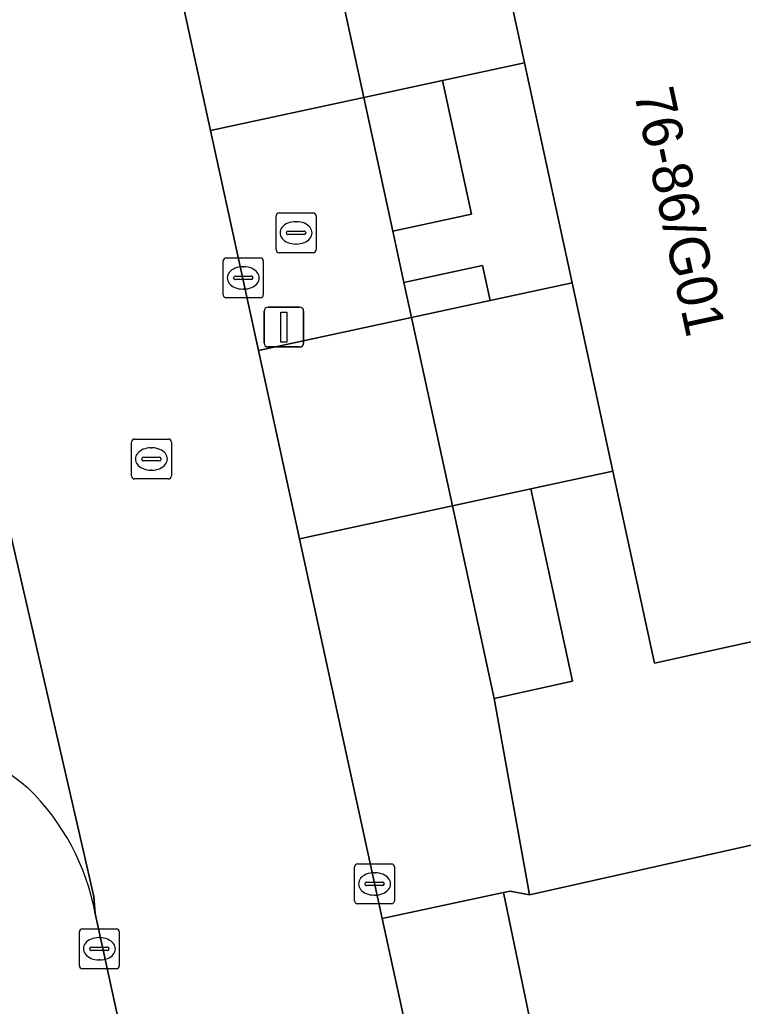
# Model space of a CAD drawing. Extents: x 160030 to 160839, y 385325 to 386450.
# Drawn here: x 160615.97 to 160634.1, y 386065.66 to 386090.4 of the extents above; entities that cross this region are included whole.
import ezdxf

# ---------------------------------------------------------------- set-up
doc = ezdxf.new("R2010")
doc.units = 0
for name, color, linetype in [('IMGEO_Brandkraan', 7, 'Continuous'), ('IMGEO_Groenvoorziening', 7, 'Continuous'), ('IMGEO_Haag', 7, 'Continuous'), ('IMGEO_Kolk', 7, 'Continuous'), ('IMGEO_Lichtmast', 7, 'Continuous'), ('IMGEO_Pand', 7, 'Continuous'), ('IMGEO_Pand_nummerreeks', 7, 'Continuous'), ('IMGEO_Rijbaan_lokaal_open', 7, 'Continuous'), ('IMGEO_Rioolput', 7, 'Continuous'), ('IMGEO_Voetpad_open', 7, 'Continuous')]:
    doc.layers.add(name, color=color, linetype=linetype)

msp = doc.modelspace()

# ---------------------------------------------------------------- linework, layer by layer
at = {"layer": 'IMGEO_Brandkraan'}
for p, q in [((160622.466, 386085.551), (160623.318, 386085.551)), ((160622.391, 386084.625), (160622.391, 386085.477)), ((160622.879, 386085.331), (160622.904, 386085.331)), ((160623.392, 386085.477), (160623.392, 386084.625)), ((160622.65, 386085.045), (160622.65, 386085.057)), ((160622.693, 386085.094), (160623.091, 386085.094)), ((160623.134, 386085.057), (160623.134, 386085.045)), ((160623.088, 386085.008), (160622.69, 386085.008)), ((160622.902, 386084.771), (160622.877, 386084.771)), ((160623.318, 386084.551), (160622.466, 386084.551))]:
    msp.add_line(p, q, dxfattribs=at)
for points in [[(160622.466, 386085.551), (160623.318, 386085.551)], [(160622.391, 386084.625), (160622.391, 386085.477)], [(160623.392, 386085.477), (160623.392, 386084.625)], [(160623.318, 386084.551), (160622.466, 386084.551)]]:
    msp.add_lwpolyline(points, dxfattribs=at)
for centre, radius, start, end in [((160622.468, 386085.475), 0.0765, 91.552, 178.448), ((160622.468, 386085.475), 0.0765, 91.552, 178.448), ((160623.316, 386085.475), 0.0765, 1.552, 88.448), ((160623.316, 386085.475), 0.0765, 1.552, 88.448), ((160622.69, 386085.054), 0.0403, 85.8775, 175.7526), ((160622.687, 386085.044), 0.0366, 178.938, 274.7102), ((160623.091, 386085.051), 0.043, 264.8664, 352.4533), ((160623.095, 386085.056), 0.0386, 1.7309, 96.639), ((160622.468, 386084.627), 0.0765, 181.552, 268.448), ((160622.468, 386084.627), 0.0765, 181.552, 268.448), ((160623.316, 386084.627), 0.0765, 271.552, 358.448), ((160623.316, 386084.627), 0.0765, 271.552, 358.448)]:
    msp.add_arc(centre, radius, start, end, dxfattribs=at)
for centre, major_axis, ratio, start_param, end_param in [((160622.878, 386085.051), (-0.387, 0.002), 0.722429, 4.712389, 7.853982), ((160622.903, 386085.051), (-0.39, 0.002), 0.717154, 1.570796, 4.712389)]:
    msp.add_ellipse(centre, major_axis=major_axis, ratio=ratio, start_param=start_param, end_param=end_param, dxfattribs=at)
at = {"layer": 'IMGEO_Groenvoorziening'}
for points in [[(160625.316, 386085.095), (160627.29, 386085.522), (160626.566, 386088.875), (160624.591, 386088.447)], [(160625.786, 386082.927), (160627.758, 386083.353), (160627.568, 386084.233), (160625.596, 386083.807)], [(160629.818, 386073.807), (160628.777, 386078.629), (160626.809, 386078.203), (160627.855, 386073.373)]]:
    msp.add_lwpolyline(points, close=True, dxfattribs=at)
at = {"layer": 'IMGEO_Haag'}
for points in [[(160625.316, 386085.095), (160627.29, 386085.522), (160626.566, 386088.875), (160624.591, 386088.447)], [(160625.786, 386082.927), (160627.758, 386083.353), (160627.568, 386084.233), (160625.596, 386083.807)], [(160629.818, 386073.807), (160628.777, 386078.629), (160626.809, 386078.203), (160627.855, 386073.373)]]:
    msp.add_lwpolyline(points, close=True, dxfattribs=at)
at = {"layer": 'IMGEO_Kolk'}
for p, q in [((160621.068, 386083.495), (160621.068, 386084.347)), ((160621.143, 386084.421), (160621.995, 386084.421)), ((160622.069, 386084.347), (160622.069, 386083.495)), ((160621.556, 386084.201), (160621.581, 386084.201)), ((160621.327, 386083.915), (160621.327, 386083.927)), ((160621.765, 386083.878), (160621.367, 386083.878)), ((160621.37, 386083.964), (160621.768, 386083.964)), ((160621.811, 386083.927), (160621.811, 386083.915)), ((160621.579, 386083.641), (160621.554, 386083.641)), ((160621.995, 386083.421), (160621.143, 386083.421)), ((160624.433, 386069.223), (160625.285, 386069.223)), ((160624.358, 386068.297), (160624.358, 386069.149)), ((160624.846, 386069.003), (160624.871, 386069.003)), ((160625.359, 386069.149), (160625.359, 386068.297)), ((160624.617, 386068.717), (160624.617, 386068.729)), ((160624.66, 386068.766), (160625.058, 386068.766)), ((160625.101, 386068.729), (160625.101, 386068.717)), ((160625.055, 386068.68), (160624.657, 386068.68)), ((160624.869, 386068.443), (160624.844, 386068.443)), ((160625.285, 386068.223), (160624.433, 386068.223)), ((160617.46, 386066.67), (160617.46, 386067.522)), ((160617.535, 386067.596), (160618.387, 386067.596)), ((160618.461, 386067.522), (160618.461, 386066.67)), ((160617.948, 386067.376), (160617.973, 386067.376)), ((160617.719, 386067.09), (160617.719, 386067.102)), ((160618.157, 386067.053), (160617.759, 386067.053)), ((160617.762, 386067.139), (160618.16, 386067.139)), ((160618.203, 386067.102), (160618.203, 386067.09)), ((160617.971, 386066.816), (160617.946, 386066.816)), ((160618.387, 386066.596), (160617.535, 386066.596))]:
    msp.add_line(p, q, dxfattribs=at)
for points in [[(160621.068, 386083.495), (160621.068, 386084.347)], [(160621.143, 386084.421), (160621.995, 386084.421)], [(160622.069, 386084.347), (160622.069, 386083.495)], [(160621.995, 386083.421), (160621.143, 386083.421)], [(160624.433, 386069.223), (160625.285, 386069.223)], [(160624.358, 386068.297), (160624.358, 386069.149)], [(160625.359, 386069.149), (160625.359, 386068.297)], [(160625.285, 386068.223), (160624.433, 386068.223)], [(160617.46, 386066.67), (160617.46, 386067.522)], [(160617.535, 386067.596), (160618.387, 386067.596)], [(160618.461, 386067.522), (160618.461, 386066.67)], [(160618.387, 386066.596), (160617.535, 386066.596)]]:
    msp.add_lwpolyline(points, dxfattribs=at)
for centre, radius, start, end in [((160621.145, 386084.345), 0.0765, 91.552, 178.448), ((160621.145, 386084.345), 0.0765, 91.552, 178.448), ((160621.993, 386084.345), 0.0765, 1.552, 88.448), ((160621.993, 386084.345), 0.0765, 1.552, 88.448), ((160621.367, 386083.924), 0.0403, 85.8775, 175.7526), ((160621.364, 386083.914), 0.0366, 178.938, 274.7102), ((160621.768, 386083.921), 0.043, 264.8664, 352.4533), ((160621.772, 386083.926), 0.0386, 1.7309, 96.639), ((160621.145, 386083.497), 0.0765, 181.552, 268.448), ((160621.145, 386083.497), 0.0765, 181.552, 268.448), ((160621.993, 386083.497), 0.0765, 271.552, 358.448), ((160621.993, 386083.497), 0.0765, 271.552, 358.448), ((160624.435, 386069.147), 0.0765, 91.552, 178.448), ((160624.435, 386069.147), 0.0765, 91.552, 178.448), ((160625.283, 386069.147), 0.0765, 1.552, 88.448), ((160625.283, 386069.147), 0.0765, 1.552, 88.448), ((160624.657, 386068.726), 0.0403, 85.8775, 175.7526), ((160624.654, 386068.716), 0.0366, 178.938, 274.7102), ((160625.058, 386068.723), 0.043, 264.8664, 352.4533), ((160625.062, 386068.728), 0.0386, 1.7309, 96.639), ((160624.435, 386068.299), 0.0765, 181.552, 268.448), ((160624.435, 386068.299), 0.0765, 181.552, 268.448), ((160625.283, 386068.299), 0.0765, 271.552, 358.448), ((160625.283, 386068.299), 0.0765, 271.552, 358.448), ((160617.537, 386067.52), 0.0765, 91.552, 178.448), ((160617.537, 386067.52), 0.0765, 91.552, 178.448), ((160618.385, 386067.52), 0.0765, 1.552, 88.448), ((160618.385, 386067.52), 0.0765, 1.552, 88.448), ((160617.759, 386067.099), 0.0403, 85.8775, 175.7526), ((160617.756, 386067.089), 0.0366, 178.938, 274.7102), ((160618.16, 386067.096), 0.043, 264.8664, 352.4533), ((160618.164, 386067.101), 0.0386, 1.7309, 96.639), ((160617.537, 386066.672), 0.0765, 181.552, 268.448), ((160617.537, 386066.672), 0.0765, 181.552, 268.448), ((160618.385, 386066.672), 0.0765, 271.552, 358.448), ((160618.385, 386066.672), 0.0765, 271.552, 358.448)]:
    msp.add_arc(centre, radius, start, end, dxfattribs=at)
for centre, major_axis, ratio, start_param, end_param in [((160621.555, 386083.921), (-0.387, 0.002), 0.722429, 4.712389, 7.853982), ((160621.58, 386083.921), (-0.39, 0.002), 0.717154, 1.570796, 4.712389), ((160624.845, 386068.723), (-0.387, 0.002), 0.722429, 4.712389, 7.853982), ((160624.87, 386068.723), (-0.39, 0.002), 0.717154, 1.570796, 4.712389), ((160617.947, 386067.096), (-0.387, 0.002), 0.722429, 4.712389, 7.853982), ((160617.972, 386067.096), (-0.39, 0.002), 0.717154, 1.570796, 4.712389)]:
    msp.add_ellipse(centre, major_axis=major_axis, ratio=ratio, start_param=start_param, end_param=end_param, dxfattribs=at)
at = {"layer": 'IMGEO_Lichtmast'}
for p, q in [((160622.092, 386082.289), (160622.092, 386083.089)), ((160622.092, 386083.089), (160622.092, 386082.289)), ((160622.192, 386083.189), (160622.982, 386083.189)), ((160622.982, 386083.189), (160622.192, 386083.189)), ((160623.082, 386083.089), (160623.082, 386082.289)), ((160623.082, 386082.289), (160623.082, 386083.089)), ((160622.982, 386082.189), (160622.192, 386082.189)), ((160622.192, 386082.189), (160622.982, 386082.189))]:
    msp.add_line(p, q, dxfattribs=at)
msp.add_lwpolyline([(160622.512, 386083.064), (160622.662, 386083.064), (160622.662, 386082.314), (160622.512, 386082.314), (160622.512, 386083.064)], dxfattribs=at)
for centre, start, end in [((160622.192, 386083.089), 90, 180), ((160622.192, 386083.089), 90, 180), ((160622.982, 386083.089), 0, 90), ((160622.982, 386083.089), 360, 90), ((160622.192, 386082.289), 180, 270), ((160622.192, 386082.289), 180, 270), ((160622.982, 386082.289), 270, 0), ((160622.982, 386082.289), 270, 0)]:
    msp.add_arc(centre, 0.1, start, end, dxfattribs=at)
at = {"layer": 'IMGEO_Pand'}
msp.add_lwpolyline([(160641.621, 386076.806), (160640.918, 386076.651), (160637.025, 386094.294), (160637.854, 386094.477), (160638.762, 386094.677), (160638.715, 386094.891), (160627.913, 386092.549), (160628.614, 386089.318), (160629.811, 386083.797), (160630.835, 386079.074), (160631.878, 386074.261), (160642.691, 386076.648), (160642.608, 386077.024)], close=True, dxfattribs=at)
at = {"layer": 'IMGEO_Rijbaan_lokaal_open'}
for points in [[(160610.926, 386099.153), (160613.827, 386085.835), (160614.023, 386084.927), (160617.82, 386068.41), (160617.857, 386067.979), (160618.922, 386063.085), (160622.231, 386047.876), (160622.326, 386047.438), (160627.446, 386024.134), (160631.148, 386007.47), (160631.154, 386007.398), (160632.754, 386000), (160634.382, 385992.473), (160635.763, 385985.991), (160635.805, 385985.829), (160636.863, 385981.151), (160638.133, 385975.323), (160640.453, 385964.062), (160640.508, 385963.878), (160644.247, 385946.807), (160649.432, 385922.858), (160654.964, 385897.23)], [(160635.228, 386021.169), (160633.235, 386030.696), (160631.385, 386039.07), (160626.729, 386060.145), (160625.047, 386067.854), (160622.975, 386077.379), (160621.949, 386082.098), (160620.748, 386087.617), (160619.371, 386093.947)], [(160617.857, 386067.979), (160617.82, 386068.41), (160614.023, 386084.927)]]:
    msp.add_lwpolyline(points, dxfattribs=at)
for points in [[(160624.591, 386088.447), (160626.566, 386088.875), (160628.614, 386089.318), (160627.913, 386092.549), (160627.248, 386095.617), (160625.204, 386095.186), (160623.224, 386094.759)], [(160626.809, 386078.203), (160628.777, 386078.629), (160630.835, 386079.074), (160629.811, 386083.797), (160627.758, 386083.353), (160625.786, 386082.927)]]:
    msp.add_lwpolyline(points, close=True, dxfattribs=at)
for centre, radius, start, end in [((160611.371, 386065.409), 7.466, 49.9764, 75.5931), ((160612.115, 386066.932), 5.837, 10.3361, 45.9524)]:
    msp.add_arc(centre, radius, start, end, dxfattribs=at)
at = {"layer": 'IMGEO_Rioolput'}
for p, q in [((160618.841, 386079.88), (160619.693, 386079.88)), ((160618.766, 386078.954), (160618.766, 386079.806)), ((160619.254, 386079.66), (160619.279, 386079.66)), ((160619.767, 386079.806), (160619.767, 386078.954)), ((160619.025, 386079.374), (160619.025, 386079.386)), ((160619.463, 386079.337), (160619.065, 386079.337)), ((160619.068, 386079.423), (160619.466, 386079.423)), ((160619.509, 386079.386), (160619.509, 386079.374)), ((160619.277, 386079.1), (160619.252, 386079.1)), ((160619.693, 386078.88), (160618.841, 386078.88))]:
    msp.add_line(p, q, dxfattribs=at)
for points in [[(160618.841, 386079.88), (160619.693, 386079.88)], [(160618.766, 386078.954), (160618.766, 386079.806)], [(160619.767, 386079.806), (160619.767, 386078.954)], [(160619.693, 386078.88), (160618.841, 386078.88)]]:
    msp.add_lwpolyline(points, dxfattribs=at)
for centre, radius, start, end in [((160618.843, 386079.804), 0.0765, 91.552, 178.448), ((160618.843, 386079.804), 0.0765, 91.552, 178.448), ((160619.691, 386079.804), 0.0765, 1.552, 88.448), ((160619.691, 386079.804), 0.0765, 1.552, 88.448), ((160619.065, 386079.383), 0.0403, 85.8775, 175.7526), ((160619.062, 386079.373), 0.0366, 178.938, 274.7102), ((160619.466, 386079.38), 0.043, 264.8664, 352.4533), ((160619.47, 386079.385), 0.0386, 1.7309, 96.639), ((160618.843, 386078.956), 0.0765, 181.552, 268.448), ((160618.843, 386078.956), 0.0765, 181.552, 268.448), ((160619.691, 386078.956), 0.0765, 271.552, 358.448), ((160619.691, 386078.956), 0.0765, 271.552, 358.448)]:
    msp.add_arc(centre, radius, start, end, dxfattribs=at)
for centre, major_axis, ratio, start_param, end_param in [((160619.253, 386079.38), (-0.387, 0.002), 0.722429, 4.712389, 7.853982), ((160619.278, 386079.38), (-0.39, 0.002), 0.717154, 1.570796, 4.712389)]:
    msp.add_ellipse(centre, major_axis=major_axis, ratio=ratio, start_param=start_param, end_param=end_param, dxfattribs=at)
at = {"layer": 'IMGEO_Voetpad_open'}
for points in [[(160623.224, 386094.759), (160619.371, 386093.947), (160620.748, 386087.617), (160624.591, 386088.447)], [(160625.596, 386083.807), (160627.568, 386084.233), (160627.758, 386083.353), (160629.811, 386083.797), (160628.614, 386089.318), (160626.566, 386088.875), (160627.29, 386085.522), (160625.316, 386085.095)], [(160625.316, 386085.095), (160624.591, 386088.447), (160620.748, 386087.617), (160621.949, 386082.098), (160625.786, 386082.927), (160625.596, 386083.807)], [(160625.786, 386082.927), (160621.949, 386082.098), (160622.975, 386077.379), (160626.809, 386078.203)], [(160627.855, 386073.373), (160626.809, 386078.203), (160622.975, 386077.379), (160625.047, 386067.854), (160628.091, 386068.509), (160628.255, 386068.544), (160628.744, 386068.453)], [(160628.091, 386068.509), (160625.047, 386067.854), (160626.729, 386060.145), (160629.689, 386060.818)]]:
    msp.add_lwpolyline(points, close=True, dxfattribs=at)
for points in [[(160642.691, 386076.648), (160631.878, 386074.261), (160630.835, 386079.074), (160628.777, 386078.629), (160629.818, 386073.807), (160627.855, 386073.373), (160628.744, 386068.453), (160640.682, 386071.127)], [(160639.346, 386040.521), (160635.263, 386039.594), (160635.188, 386039.934), (160634.303, 386039.733), (160636.004, 386031.961), (160648.698, 386034.758), (160648.626, 386035.084), (160644.711, 386052.846), (160640.682, 386071.127), (160628.744, 386068.453), (160628.255, 386068.544), (160628.091, 386068.509), (160629.689, 386060.818), (160629.842, 386060.853), (160630.056, 386060.991), (160630.511, 386061.102), (160634.469, 386062.066)], [(160614.763, 386066.976), (160615.638, 386062.951), (160615.759, 386062.396), (160618.922, 386063.085), (160617.857, 386067.979)]]:
    msp.add_lwpolyline(points, dxfattribs=at)
for centre, radius, start, end in [((160611.371, 386065.409), 7.466, 49.9764, 75.5931), ((160612.115, 386066.932), 5.837, 10.3361, 45.9524)]:
    msp.add_arc(centre, radius, start, end, dxfattribs=at)

# ---------------------------------------------------------------- texts
at = {"layer": 'IMGEO_Pand_nummerreeks'}
msp.add_text('76-86/G01', height=1, rotation=282.2319, dxfattribs=at).set_placement((160631.353, 386088.577))

doc.saveas('drawing.dxf')
